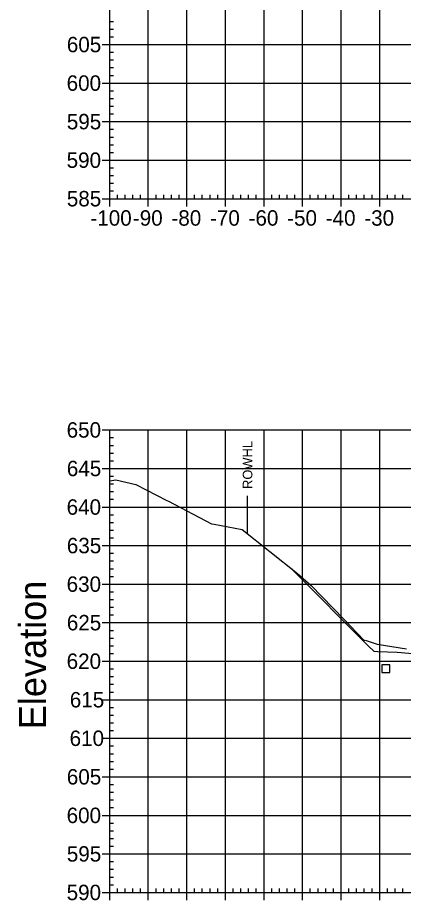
# Model space of a CAD drawing. Extents: x 708103 to 717568, y 374476 to 378707.
# Drawn here: x 712228.1 to 712328.1, y 378012.6 to 378241.6 of the extents above; entities that cross this region are included whole.
import ezdxf

# ---------------------------------------------------------------- set-up
doc = ezdxf.new("R2010")
doc.units = 0
for name, color, linetype in [('10', 7, 'Continuous'), ('14', 7, 'Continuous'), ('22', 7, 'Continuous'), ('57', 7, 'Continuous'), ('60', 7, 'Continuous'), ('Existing', 7, 'Continuous'), ('XS_Right_of_Way', 7, 'Continuous')]:
    doc.layers.add(name, color=color, linetype=linetype)

msp = doc.modelspace()

# ---------------------------------------------------------------- linework, layer by layer
at = {"layer": '10'}
msp.add_lwpolyline([(712322.57, 378071.71), (712324.57, 378071.71), (712324.57, 378073.71), (712322.57, 378073.71)], close=True, dxfattribs=at)
at = {"layer": '14'}
msp.add_lwpolyline([(712299.09, 378098.59), (712299.09, 378098.64), (712299.09, 378098.59), (712299.04, 378098.59), (712299.09, 378098.59), (712299.09, 378098.54), (712299.09, 378098.59), (712299.14, 378098.59)], dxfattribs=at)
at = {"layer": '22'}
msp.add_lwpolyline([(712299.09, 378098.59), (712319.1, 378078.57), (712320.48, 378077.19), (712321.48, 378077.15), (712326.48, 378076.95), (712331.48, 378076.55), (712331.9, 378076.55), (712331.98, 378075.55), (712333.98, 378075.63), (712345.98, 378075.99), (712351.98, 378076.11), (712357.98, 378075.99), (712369.98, 378075.63), (712371.98, 378075.55), (712372.07, 378076.55), (712372.48, 378076.55), (712377.48, 378076.95), (712382.48, 378077.15), (712383.48, 378077.19)], dxfattribs=at)
at = {"layer": '57'}
for p, q in [((712251.98, 378194.63), (712251.98, 378324.63)), ((712251.98, 378194.63), (712251.98, 378324.63)), ((712261.98, 378194.63), (712261.98, 378324.63)), ((712271.98, 378194.63), (712271.98, 378324.63)), ((712281.98, 378194.63), (712281.98, 378324.63)), ((712291.98, 378194.63), (712291.98, 378324.63)), ((712301.98, 378194.63), (712301.98, 378324.63)), ((712311.98, 378194.63), (712311.98, 378324.63)), ((712321.98, 378194.63), (712321.98, 378324.63)), ((712251.98, 378240.63), (712252.98, 378240.63)), ((712251.98, 378238.63), (712252.98, 378238.63)), ((712251.98, 378236.63), (712252.98, 378236.63)), ((712249.98, 378234.63), (712251.98, 378234.63)), ((712251.98, 378234.63), (712451.98, 378234.63)), ((712251.98, 378232.63), (712252.98, 378232.63)), ((712251.98, 378230.63), (712252.98, 378230.63)), ((712251.98, 378228.63), (712252.98, 378228.63)), ((712249.98, 378224.63), (712251.98, 378224.63)), ((712251.98, 378226.63), (712252.98, 378226.63)), ((712251.98, 378224.63), (712451.98, 378224.63)), ((712251.98, 378222.63), (712252.98, 378222.63)), ((712251.98, 378220.63), (712252.98, 378220.63)), ((712251.98, 378218.63), (712252.98, 378218.63)), ((712251.98, 378216.63), (712252.98, 378216.63)), ((712249.98, 378214.63), (712251.98, 378214.63)), ((712251.98, 378214.63), (712451.98, 378214.63)), ((712251.98, 378212.63), (712252.98, 378212.63)), ((712251.98, 378210.63), (712252.98, 378210.63)), ((712251.98, 378208.63), (712252.98, 378208.63)), ((712251.98, 378206.63), (712252.98, 378206.63)), ((712249.98, 378204.63), (712251.98, 378204.63)), ((712251.98, 378204.63), (712451.98, 378204.63)), ((712251.98, 378202.63), (712252.98, 378202.63)), ((712251.98, 378200.63), (712252.98, 378200.63)), ((712251.98, 378198.63), (712252.98, 378198.63)), ((712249.98, 378194.63), (712251.98, 378194.63)), ((712251.98, 378196.63), (712252.98, 378196.63)), ((712251.98, 378194.63), (712451.98, 378194.63)), ((712251.98, 378194.63), (712451.98, 378194.63)), ((712251.98, 378192.63), (712251.98, 378194.63)), ((712253.98, 378194.63), (712253.98, 378195.63)), ((712255.98, 378194.63), (712255.98, 378195.63)), ((712257.98, 378194.63), (712257.98, 378195.63)), ((712259.98, 378194.63), (712259.98, 378195.63)), ((712261.98, 378192.63), (712261.98, 378194.63)), ((712263.98, 378194.63), (712263.98, 378195.63)), ((712265.98, 378194.63), (712265.98, 378195.63)), ((712267.98, 378194.63), (712267.98, 378195.63)), ((712269.98, 378194.63), (712269.98, 378195.63)), ((712271.98, 378192.63), (712271.98, 378194.63)), ((712273.98, 378194.63), (712273.98, 378195.63)), ((712275.98, 378194.63), (712275.98, 378195.63)), ((712277.98, 378194.63), (712277.98, 378195.63)), ((712279.98, 378194.63), (712279.98, 378195.63)), ((712281.98, 378192.63), (712281.98, 378194.63)), ((712283.98, 378194.63), (712283.98, 378195.63)), ((712285.98, 378194.63), (712285.98, 378195.63)), ((712287.98, 378194.63), (712287.98, 378195.63)), ((712289.98, 378194.63), (712289.98, 378195.63)), ((712291.98, 378192.63), (712291.98, 378194.63)), ((712293.98, 378194.63), (712293.98, 378195.63)), ((712295.98, 378194.63), (712295.98, 378195.63)), ((712297.98, 378194.63), (712297.98, 378195.63)), ((712299.98, 378194.63), (712299.98, 378195.63)), ((712301.98, 378192.63), (712301.98, 378194.63)), ((712303.98, 378194.63), (712303.98, 378195.63)), ((712305.98, 378194.63), (712305.98, 378195.63)), ((712307.98, 378194.63), (712307.98, 378195.63)), ((712309.98, 378194.63), (712309.98, 378195.63)), ((712311.98, 378192.63), (712311.98, 378194.63)), ((712313.98, 378194.63), (712313.98, 378195.63)), ((712315.98, 378194.63), (712315.98, 378195.63)), ((712317.98, 378194.63), (712317.98, 378195.63)), ((712319.98, 378194.63), (712319.98, 378195.63)), ((712321.98, 378192.63), (712321.98, 378194.63)), ((712323.98, 378194.63), (712323.98, 378195.63)), ((712325.98, 378194.63), (712325.98, 378195.63)), ((712327.98, 378194.63), (712327.98, 378195.63)), ((712249.98, 378134.63), (712251.98, 378134.63)), ((712251.98, 378134.63), (712451.98, 378134.63)), ((712251.98, 378014.63), (712251.98, 378134.63)), ((712251.98, 378014.63), (712251.98, 378134.63)), ((712261.98, 378014.63), (712261.98, 378134.63)), ((712271.98, 378014.63), (712271.98, 378134.63)), ((712281.98, 378014.63), (712281.98, 378134.63)), ((712291.98, 378014.63), (712291.98, 378134.63)), ((712301.98, 378014.63), (712301.98, 378134.63)), ((712311.98, 378014.63), (712311.98, 378134.63)), ((712321.98, 378014.63), (712321.98, 378134.63)), ((712251.98, 378132.63), (712252.98, 378132.63)), ((712251.98, 378130.63), (712252.98, 378130.63)), ((712251.98, 378128.63), (712252.98, 378128.63)), ((712251.98, 378126.63), (712252.98, 378126.63)), ((712249.98, 378124.63), (712251.98, 378124.63)), ((712251.98, 378124.63), (712451.98, 378124.63)), ((712251.98, 378122.63), (712252.98, 378122.63)), ((712251.98, 378120.63), (712252.98, 378120.63)), ((712251.98, 378118.63), (712252.98, 378118.63)), ((712249.98, 378114.63), (712251.98, 378114.63)), ((712251.98, 378116.63), (712252.98, 378116.63)), ((712251.98, 378114.63), (712451.98, 378114.63)), ((712251.98, 378112.63), (712252.98, 378112.63)), ((712251.98, 378110.63), (712252.98, 378110.63)), ((712251.98, 378108.63), (712252.98, 378108.63)), ((712251.98, 378106.63), (712252.98, 378106.63)), ((712249.98, 378104.63), (712251.98, 378104.63)), ((712251.98, 378104.63), (712451.98, 378104.63)), ((712251.98, 378102.63), (712252.98, 378102.63)), ((712251.98, 378100.63), (712252.98, 378100.63)), ((712251.98, 378098.63), (712252.98, 378098.63)), ((712251.98, 378096.63), (712252.98, 378096.63)), ((712249.98, 378094.63), (712251.98, 378094.63)), ((712251.98, 378094.63), (712451.98, 378094.63)), ((712251.98, 378092.63), (712252.98, 378092.63)), ((712251.98, 378090.63), (712252.98, 378090.63)), ((712251.98, 378088.63), (712252.98, 378088.63)), ((712251.98, 378086.63), (712252.98, 378086.63)), ((712249.98, 378084.63), (712251.98, 378084.63)), ((712251.98, 378084.63), (712451.98, 378084.63)), ((712251.98, 378082.63), (712252.98, 378082.63)), ((712251.98, 378080.63), (712252.98, 378080.63)), ((712251.98, 378078.63), (712252.98, 378078.63)), ((712251.98, 378076.63), (712252.98, 378076.63)), ((712249.98, 378074.63), (712251.98, 378074.63)), ((712251.98, 378074.63), (712451.98, 378074.63)), ((712251.98, 378072.63), (712252.98, 378072.63)), ((712251.98, 378070.63), (712252.98, 378070.63)), ((712251.98, 378068.63), (712252.98, 378068.63)), ((712251.98, 378066.63), (712252.98, 378066.63)), ((712249.98, 378064.63), (712251.98, 378064.63)), ((712251.98, 378064.63), (712451.98, 378064.63)), ((712251.98, 378062.63), (712252.98, 378062.63)), ((712251.98, 378060.63), (712252.98, 378060.63)), ((712251.98, 378058.63), (712252.98, 378058.63)), ((712251.98, 378056.63), (712252.98, 378056.63)), ((712249.98, 378054.63), (712251.98, 378054.63)), ((712251.98, 378054.63), (712451.98, 378054.63)), ((712251.98, 378052.63), (712252.98, 378052.63)), ((712251.98, 378050.63), (712252.98, 378050.63)), ((712251.98, 378048.63), (712252.98, 378048.63)), ((712251.98, 378046.63), (712252.98, 378046.63)), ((712249.98, 378044.63), (712251.98, 378044.63)), ((712251.98, 378044.63), (712451.98, 378044.63)), ((712251.98, 378042.63), (712252.98, 378042.63)), ((712251.98, 378040.63), (712252.98, 378040.63)), ((712251.98, 378038.63), (712252.98, 378038.63)), ((712251.98, 378036.63), (712252.98, 378036.63)), ((712249.98, 378034.63), (712251.98, 378034.63)), ((712251.98, 378034.63), (712451.98, 378034.63)), ((712251.98, 378032.63), (712252.98, 378032.63)), ((712251.98, 378030.63), (712252.98, 378030.63)), ((712251.98, 378028.63), (712252.98, 378028.63)), ((712251.98, 378026.63), (712252.98, 378026.63)), ((712249.98, 378024.63), (712251.98, 378024.63)), ((712251.98, 378024.63), (712451.98, 378024.63)), ((712251.98, 378022.63), (712252.98, 378022.63)), ((712251.98, 378020.63), (712252.98, 378020.63)), ((712251.98, 378018.63), (712252.98, 378018.63)), ((712251.98, 378016.63), (712252.98, 378016.63)), ((712249.98, 378014.63), (712251.98, 378014.63)), ((712251.98, 378014.63), (712451.98, 378014.63)), ((712251.98, 378014.63), (712451.98, 378014.63)), ((712251.98, 378012.63), (712251.98, 378014.63)), ((712253.98, 378014.63), (712253.98, 378015.63)), ((712255.98, 378014.63), (712255.98, 378015.63)), ((712257.98, 378014.63), (712257.98, 378015.63)), ((712259.98, 378014.63), (712259.98, 378015.63)), ((712261.98, 378012.63), (712261.98, 378014.63)), ((712263.98, 378014.63), (712263.98, 378015.63)), ((712265.98, 378014.63), (712265.98, 378015.63)), ((712267.98, 378014.63), (712267.98, 378015.63)), ((712269.98, 378014.63), (712269.98, 378015.63)), ((712271.98, 378012.63), (712271.98, 378014.63)), ((712273.98, 378014.63), (712273.98, 378015.63)), ((712275.98, 378014.63), (712275.98, 378015.63)), ((712277.98, 378014.63), (712277.98, 378015.63)), ((712279.98, 378014.63), (712279.98, 378015.63)), ((712281.98, 378012.63), (712281.98, 378014.63)), ((712283.98, 378014.63), (712283.98, 378015.63)), ((712285.98, 378014.63), (712285.98, 378015.63)), ((712287.98, 378014.63), (712287.98, 378015.63)), ((712289.98, 378014.63), (712289.98, 378015.63)), ((712291.98, 378012.63), (712291.98, 378014.63)), ((712293.98, 378014.63), (712293.98, 378015.63)), ((712295.98, 378014.63), (712295.98, 378015.63)), ((712297.98, 378014.63), (712297.98, 378015.63)), ((712299.98, 378014.63), (712299.98, 378015.63)), ((712301.98, 378012.63), (712301.98, 378014.63)), ((712303.98, 378014.63), (712303.98, 378015.63)), ((712305.98, 378014.63), (712305.98, 378015.63)), ((712307.98, 378014.63), (712307.98, 378015.63)), ((712309.98, 378014.63), (712309.98, 378015.63)), ((712311.98, 378012.63), (712311.98, 378014.63)), ((712313.98, 378014.63), (712313.98, 378015.63)), ((712315.98, 378014.63), (712315.98, 378015.63)), ((712317.98, 378014.63), (712317.98, 378015.63)), ((712319.98, 378014.63), (712319.98, 378015.63)), ((712321.98, 378012.63), (712321.98, 378014.63)), ((712323.98, 378014.63), (712323.98, 378015.63)), ((712325.98, 378014.63), (712325.98, 378015.63)), ((712327.98, 378014.63), (712327.98, 378015.63))]:
    msp.add_line(p, q, dxfattribs=at)
at = {"layer": 'Existing'}
msp.add_lwpolyline([(712251.98, 378121.46), (712253.54, 378121.65), (712258.79, 378120.44), (712266.82, 378116.31), (712267.18, 378116.11), (712278.34, 378110.28), (712279.05, 378110.16), (712286.29, 378108.78), (712300.64, 378097.36), (712304.19, 378094.28), (712312.65, 378085.51), (712317.94, 378080.03), (712318.24, 378080.06), (712321.33, 378079.08), (712328.96, 378077.82)], dxfattribs=at)
at = {"layer": 'XS_Right_of_Way'}
msp.add_line((712287.65, 378117.56), (712287.65, 378107.56), dxfattribs=at)

# ---------------------------------------------------------------- texts
at = {"layer": '14'}
for p in [(712321.45, 378077.1), (712321.45, 378076.44), (712326.45, 378076.24)]:
    msp.add_text('+', height=0.1, dxfattribs=at).set_placement(p)
at = {"layer": '57'}
for s, p in [('605', (712240.86, 378232.63)), ('600', (712240.81, 378222.63)), ('595', (712240.86, 378212.63)), ('590', (712240.81, 378202.63)), ('585', (712240.86, 378192.63)), ('-100', (712246.97, 378187.63)), ('-90', (712257.98, 378187.63)), ('-80', (712267.98, 378187.63)), ('-70', (712277.98, 378187.63)), ('-60', (712287.98, 378187.63)), ('-50', (712297.98, 378187.63)), ('-40', (712307.98, 378187.63)), ('-30', (712317.98, 378187.63)), ('650', (712240.81, 378132.63)), ('645', (712240.86, 378122.63)), ('640', (712240.81, 378112.63)), ('635', (712240.86, 378102.63)), ('630', (712240.81, 378092.63)), ('625', (712240.86, 378082.63)), ('620', (712240.81, 378072.63)), ('615', (712241.63, 378062.63)), ('610', (712241.58, 378052.63)), ('605', (712240.86, 378042.63)), ('600', (712240.81, 378032.63)), ('595', (712240.86, 378022.63)), ('590', (712240.81, 378012.63))]:
    msp.add_text(s, height=4, dxfattribs=at).set_placement(p)
at = {"layer": '60'}
msp.add_text('Elevation', height=7, rotation=90, dxfattribs=at).set_placement((712235.48, 378056.99))
at = {"layer": 'XS_Right_of_Way'}
msp.add_text('ROWHL', height=2.5, rotation=90, dxfattribs=at).set_placement((712288.97, 378119.32))

doc.saveas('drawing.dxf')
